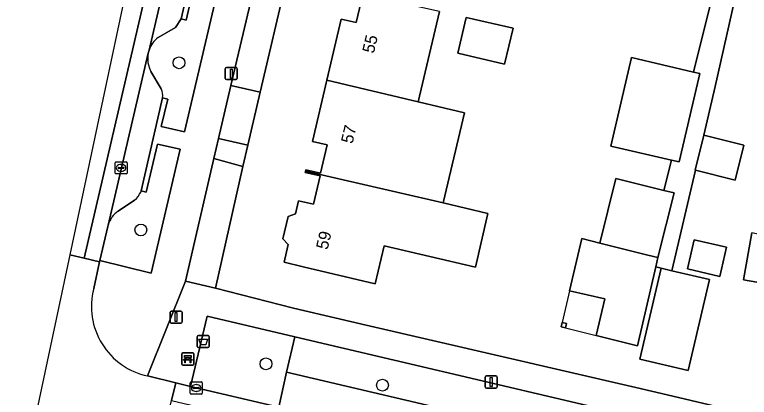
# Model space of a CAD drawing. Extents: x 163683 to 164494, y 382709 to 383872.
# Drawn here: x 163814.9 to 163875.6, y 383427.4 to 383459.1 of the extents above; entities that cross this region are included whole.
import ezdxf

# ---------------------------------------------------------------- set-up
doc = ezdxf.new("R2010")
doc.units = 0
for name, color, linetype in [('IMGEO_Afvalbak', 7, 'Continuous'), ('IMGEO_Bank', 7, 'Continuous'), ('IMGEO_Boom', 7, 'Continuous'), ('IMGEO_Erf', 7, 'Continuous'), ('IMGEO_Grasland_overig', 7, 'Continuous'), ('IMGEO_Groenvoorziening', 7, 'Continuous'), ('IMGEO_Haag', 7, 'Continuous'), ('IMGEO_Kolk', 7, 'Continuous'), ('IMGEO_Lichtmast', 7, 'Continuous'), ('IMGEO_Muur', 7, 'Continuous'), ('IMGEO_Pand', 7, 'Continuous'), ('IMGEO_Pand_nummerreeks', 7, 'Continuous'), ('IMGEO_Pand_overbouw', 7, 'Continuous'), ('IMGEO_Parkeervlak_open', 7, 'Continuous'), ('IMGEO_Rijbaan_lokaal_open', 7, 'Continuous'), ('IMGEO_Voetpad_open', 7, 'Continuous')]:
    doc.layers.add(name, color=color, linetype=linetype)

msp = doc.modelspace()

# ---------------------------------------------------------------- linework, layer by layer
at = {"layer": 'IMGEO_Afvalbak'}
for p, q in [((163829.978, 383431.637), (163829.978, 383432.437)), ((163829.978, 383432.437), (163829.978, 383431.637)), ((163830.078, 383432.537), (163830.868, 383432.537)), ((163830.868, 383432.537), (163830.078, 383432.537)), ((163830.968, 383432.437), (163830.968, 383431.637)), ((163830.968, 383431.637), (163830.968, 383432.437)), ((163830.868, 383431.537), (163830.078, 383431.537)), ((163830.078, 383431.537), (163830.868, 383431.537))]:
    msp.add_line(p, q, dxfattribs=at)
msp.add_lwpolyline([(163830.121, 383432.251), (163830.825, 383432.251), (163830.676, 383431.781), (163830.27, 383431.781), (163830.121, 383432.251)], dxfattribs=at)
for centre, start, end in [((163830.078, 383432.437), 90, 180), ((163830.078, 383432.437), 90, 180), ((163830.868, 383432.437), 0, 90), ((163830.868, 383432.437), 360, 90), ((163830.078, 383431.637), 180, 270), ((163830.078, 383431.637), 180, 270), ((163830.868, 383431.637), 270, 0), ((163830.868, 383431.637), 270, 0)]:
    msp.add_arc(centre, 0.1, start, end, dxfattribs=at)
at = {"layer": 'IMGEO_Bank'}
for p, q in [((163828.695, 383430.175), (163828.695, 383431.016)), ((163828.695, 383431.016), (163828.695, 383430.175)), ((163828.77, 383431.1), (163829.611, 383431.1)), ((163829.611, 383431.1), (163828.77, 383431.1)), ((163829.004, 383430.606), (163829.004, 383430.712)), ((163829.048, 383430.712), (163829.048, 383430.606)), ((163829.336, 383430.718), (163829.054, 383430.718)), ((163829.342, 383430.606), (163829.342, 383430.712)), ((163829.386, 383430.712), (163829.386, 383430.606)), ((163829.695, 383431.025), (163829.695, 383430.184)), ((163829.695, 383430.184), (163829.695, 383431.025)), ((163829.62, 383430.1), (163828.779, 383430.1)), ((163828.779, 383430.1), (163829.62, 383430.1)), ((163829.392, 383430.498), (163828.999, 383430.498)), ((163829.054, 383430.6), (163829.336, 383430.6))]:
    msp.add_line(p, q, dxfattribs=at)
for points in [[(163828.998, 383430.718), (163828.912, 383430.718), (163828.912, 383430.879), (163829.475, 383430.879), (163829.475, 383430.718), (163829.392, 383430.718)], [(163828.942, 383430.498), (163828.8, 383430.498), (163828.912, 383430.6), (163828.998, 383430.6)], [(163828.992, 383430.491), (163828.992, 383430.284), (163828.949, 383430.284), (163828.949, 383430.491)], [(163829.392, 383430.6), (163829.475, 383430.6), (163829.587, 383430.498), (163829.448, 383430.498)], [(163829.442, 383430.491), (163829.442, 383430.284), (163829.398, 383430.284), (163829.398, 383430.491)]]:
    msp.add_lwpolyline(points, dxfattribs=at)
for centre, radius, start, end in [((163828.773, 383431.022), 0.0779, 92.4484, 184.28452), ((163828.773, 383431.022), 0.0779, 92.4484, 184.28452), ((163828.997, 383430.711), 0.00671, 2.89567, 87.10433), ((163829.054, 383430.711), 0.00671, 92.89567, 177.10433), ((163829.336, 383430.711), 0.00671, 2.89567, 87.10433), ((163829.393, 383430.711), 0.00671, 92.89567, 177.10433), ((163829.617, 383431.022), 0.0779, 2.4484, 94.28452), ((163829.617, 383431.022), 0.0779, 2.4484, 94.28452), ((163828.773, 383430.178), 0.0779, 182.4484, 274.28452), ((163828.773, 383430.178), 0.0779, 182.4484, 274.28452), ((163828.942, 383430.491), 0.00671, 2.89567, 87.10433), ((163828.999, 383430.491), 0.00671, 92.89567, 177.10433), ((163828.997, 383430.607), 0.00671, 272.89567, 357.10433), ((163829.054, 383430.607), 0.00671, 182.89567, 267.10433), ((163829.336, 383430.607), 0.00671, 272.89567, 357.10433), ((163829.393, 383430.607), 0.00671, 182.89567, 267.10433), ((163829.391, 383430.491), 0.00671, 2.89567, 87.10433), ((163829.448, 383430.491), 0.00671, 92.89567, 177.10433), ((163829.617, 383430.178), 0.0779, 272.4484, 4.28452), ((163829.617, 383430.178), 0.0779, 272.4484, 4.28452)]:
    msp.add_arc(centre, radius, start, end, dxfattribs=at)
at = {"layer": 'IMGEO_Boom'}
for centre in [(163828.474, 383455.105), (163825.316, 383441.276), (163835.66, 383430.2), (163845.296, 383428.434)]:
    msp.add_circle(centre, 0.489, dxfattribs=at)
at = {"layer": 'IMGEO_Erf'}
for points in [[(163875.623, 383465.657), (163872.815, 383453.155), (163871.868, 383449.118), (163875.181, 383448.291), (163874.461, 383445.407), (163871.189, 383446.223), (163869.238, 383437.902), (163872.342, 383437.174), (163870.579, 383429.65), (163866.583, 383430.587), (163868.347, 383438.111), (163867.897, 383438.216), (163866.374, 383431.691), (163862.979, 383432.538), (163863.685, 383435.564), (163860.763, 383436.246), (163861.77, 383440.56), (163863.271, 383440.185), (163864.608, 383445.542), (163868.575, 383444.552), (163869.197, 383447.045), (163864.176, 383448.22), (163865.887, 383455.534), (163871.016, 383454.334), (163873.922, 383465.981)], [(163837.368, 383461.967), (163835.189, 383452.678), (163834.16, 383448.296), (163833.754, 383446.531), (163831.477, 383436.455), (163837.936, 383434.797), (163843.936, 383433.408), (163866.249, 383428.241), (163868.851, 383427.627), (163899.759, 383420.325), (163906.853, 383459.8)], [(163850.004, 383459.348), (163848.246, 383451.878), (163852.066, 383450.979), (163850.307, 383443.507), (163854.021, 383442.632), (163852.977, 383438.193), (163845.445, 383439.968), (163844.705, 383436.825), (163838.738, 383438.231), (163837.153, 383438.604), (163837.497, 383440.064), (163837.063, 383440.536), (163837.497, 383442.376), (163838.095, 383442.605), (163838.352, 383443.695), (163839.579, 383443.407), (163840.132, 383445.753), (163838.904, 383446.041), (163838.93, 383446.148), (163838.955, 383446.255), (163840.182, 383445.967), (163840.735, 383448.313), (163839.506, 383448.601), (163840.698, 383453.655), (163841.892, 383458.724), (163843.118, 383458.436), (163843.673, 383460.79)], [(163880.522, 383436.219), (163875.153, 383437.162), (163875.832, 383441.026)]]:
    msp.add_lwpolyline(points, dxfattribs=at)
for points in [[(163851.535, 383455.906), (163852.225, 383458.842), (163856.096, 383457.96), (163855.4, 383454.996)], [(163871.074, 383440.469), (163873.75, 383439.841), (163873.186, 383437.435), (163870.51, 383438.062)], [(163860.51, 383433.536), (163860.426, 383433.175), (163860.067, 383433.265), (163860.151, 383433.625)]]:
    msp.add_lwpolyline(points, close=True, dxfattribs=at)
at = {"layer": 'IMGEO_Grasland_overig'}
for points in [[(163835.189, 383452.678), (163832.766, 383453.231), (163831.733, 383448.833), (163834.16, 383448.296)], [(163833.754, 383446.531), (163831.341, 383447.181), (163829.014, 383437.037), (163831.477, 383436.455)]]:
    msp.add_lwpolyline(points, close=True, dxfattribs=at)
at = {"layer": 'IMGEO_Groenvoorziening'}
for points in [[(163827.096, 383452.213), (163827.547, 383452.099), (163827.006, 383449.822), (163828.933, 383449.383), (163832.095, 383462.894), (163830.145, 383463.309), (163829.055, 383458.626), (163828.639, 383458.733), (163828.171, 383458.033), (163826.736, 383457.191)], [(163825.996, 383456.16), (163825.925, 383455.899)], [(163826.146, 383454.397), (163826.987, 383452.94)], [(163822.608, 383441.682), (163822.583, 383441.575), (163821.929, 383438.741), (163826.165, 383437.687), (163828.575, 383447.946), (163826.683, 383448.383), (163825.755, 383444.393), (163825.327, 383444.513), (163825.304, 383444.413)], [(163824.801, 383443.739), (163823.441, 383442.836)]]:
    msp.add_lwpolyline(points, dxfattribs=at)
for points in [[(163837.368, 383461.967), (163834.901, 383462.321), (163832.766, 383453.231), (163835.189, 383452.678)], [(163829.425, 383428.331), (163836.716, 383426.613), (163837.373, 383429.512), (163838.037, 383432.437), (163830.795, 383434.141)], [(163861.569, 383423.819), (163862.222, 383426.748), (163838.037, 383432.437), (163837.373, 383429.512)], [(163861.025, 383421.375), (163861.569, 383423.819), (163837.373, 383429.512), (163836.716, 383426.613), (163860.921, 383420.912)]]:
    msp.add_lwpolyline(points, close=True, dxfattribs=at)
for centre, radius, start, end in [((163828.077, 383455.448), 2.199, 127.5628, 161.09943), ((163828.08, 383455.449), 2.202, 168.20311, 208.53744), ((163826.139, 383452.441), 0.983, 346.57781, 30.47602), ((163823.667, 383445.11), 1.779, 309.59681, 336.9359), ((163824.635, 383441.096), 2.11, 124.46572, 163.88798)]:
    msp.add_arc(centre, radius, start, end, dxfattribs=at)
at = {"layer": 'IMGEO_Haag'}
msp.add_lwpolyline([(163837.368, 383461.967), (163834.901, 383462.321), (163832.766, 383453.231), (163835.189, 383452.678)], close=True, dxfattribs=at)
at = {"layer": 'IMGEO_Kolk'}
for p, q in [((163823.182, 383445.986), (163823.182, 383446.838)), ((163823.257, 383446.912), (163824.109, 383446.912)), ((163823.441, 383446.406), (163823.441, 383446.418)), ((163823.484, 383446.455), (163823.882, 383446.455)), ((163823.67, 383446.692), (163823.695, 383446.692)), ((163823.925, 383446.418), (163823.925, 383446.406)), ((163824.183, 383446.838), (163824.183, 383445.986)), ((163824.109, 383445.912), (163823.257, 383445.912)), ((163823.879, 383446.369), (163823.481, 383446.369)), ((163823.693, 383446.132), (163823.668, 383446.132)), ((163829.393, 383427.773), (163829.393, 383428.625)), ((163829.468, 383428.699), (163830.32, 383428.699)), ((163829.652, 383428.193), (163829.652, 383428.205)), ((163829.695, 383428.242), (163830.093, 383428.242)), ((163829.881, 383428.479), (163829.906, 383428.479)), ((163830.136, 383428.205), (163830.136, 383428.193)), ((163830.394, 383428.625), (163830.394, 383427.773)), ((163830.32, 383427.699), (163829.468, 383427.699)), ((163830.09, 383428.156), (163829.692, 383428.156)), ((163829.904, 383427.919), (163829.879, 383427.919))]:
    msp.add_line(p, q, dxfattribs=at)
for points in [[(163823.182, 383445.986), (163823.182, 383446.838)], [(163823.257, 383446.912), (163824.109, 383446.912)], [(163824.183, 383446.838), (163824.183, 383445.986)], [(163824.109, 383445.912), (163823.257, 383445.912)], [(163829.393, 383427.773), (163829.393, 383428.625)], [(163829.468, 383428.699), (163830.32, 383428.699)], [(163830.394, 383428.625), (163830.394, 383427.773)], [(163830.32, 383427.699), (163829.468, 383427.699)]]:
    msp.add_lwpolyline(points, dxfattribs=at)
for centre, radius, start, end in [((163823.259, 383446.836), 0.0765, 91.55205, 178.44795), ((163823.259, 383446.836), 0.0765, 91.55205, 178.44795), ((163823.481, 383446.415), 0.0403, 85.87752, 175.75265), ((163823.886, 383446.417), 0.0386, 1.73085, 96.63898), ((163824.107, 383446.836), 0.0765, 1.55205, 88.44795), ((163824.107, 383446.836), 0.0765, 1.55205, 88.44795), ((163823.259, 383445.988), 0.0765, 181.55205, 268.44795), ((163823.259, 383445.988), 0.0765, 181.55205, 268.44795), ((163823.478, 383446.405), 0.0366, 178.93798, 274.71019), ((163823.882, 383446.412), 0.043, 264.86636, 352.45326), ((163824.107, 383445.988), 0.0765, 271.55205, 358.44795), ((163824.107, 383445.988), 0.0765, 271.55205, 358.44795), ((163829.47, 383428.623), 0.0765, 91.55205, 178.44795), ((163829.47, 383428.623), 0.0765, 91.55205, 178.44795), ((163829.692, 383428.202), 0.0403, 85.87752, 175.75265), ((163829.689, 383428.192), 0.0366, 178.93798, 274.71019), ((163830.093, 383428.199), 0.043, 264.86636, 352.45326), ((163830.097, 383428.204), 0.0386, 1.73085, 96.63898), ((163830.318, 383428.623), 0.0765, 1.55205, 88.44795), ((163830.318, 383428.623), 0.0765, 1.55205, 88.44795), ((163829.47, 383427.775), 0.0765, 181.55205, 268.44795), ((163829.47, 383427.775), 0.0765, 181.55205, 268.44795), ((163830.318, 383427.775), 0.0765, 271.55205, 358.44795), ((163830.318, 383427.775), 0.0765, 271.55205, 358.44795)]:
    msp.add_arc(centre, radius, start, end, dxfattribs=at)
for centre, major_axis, ratio, start_param, end_param in [((163823.669, 383446.412), (-0.387, 0.002), 0.722429, 4.712389, 7.853982), ((163823.694, 383446.412), (-0.39, 0.002), 0.717154, 1.570796, 4.712389), ((163829.88, 383428.199), (-0.387, 0.002), 0.722429, 4.712389, 7.853982), ((163829.905, 383428.199), (-0.39, 0.002), 0.717154, 1.570796, 4.712389)]:
    msp.add_ellipse(centre, major_axis=major_axis, ratio=ratio, start_param=start_param, end_param=end_param, dxfattribs=at)
at = {"layer": 'IMGEO_Lichtmast'}
for p, q in [((163832.297, 383453.813), (163832.297, 383454.613)), ((163832.297, 383454.613), (163832.297, 383453.813)), ((163832.397, 383454.713), (163833.187, 383454.713)), ((163833.187, 383454.713), (163832.397, 383454.713)), ((163833.287, 383454.613), (163833.287, 383453.813)), ((163833.287, 383453.813), (163833.287, 383454.613)), ((163833.187, 383453.713), (163832.397, 383453.713)), ((163832.397, 383453.713), (163833.187, 383453.713)), ((163827.733, 383433.665), (163827.733, 383434.465)), ((163827.733, 383434.465), (163827.733, 383433.665)), ((163827.833, 383434.565), (163828.623, 383434.565)), ((163828.623, 383434.565), (163827.833, 383434.565)), ((163828.723, 383434.465), (163828.723, 383433.665)), ((163828.723, 383433.665), (163828.723, 383434.465)), ((163828.623, 383433.565), (163827.833, 383433.565)), ((163827.833, 383433.565), (163828.623, 383433.565)), ((163853.787, 383428.298), (163853.787, 383429.098)), ((163853.787, 383429.098), (163853.787, 383428.298)), ((163853.887, 383429.198), (163854.677, 383429.198)), ((163854.677, 383429.198), (163853.887, 383429.198)), ((163854.777, 383429.098), (163854.777, 383428.298)), ((163854.777, 383428.298), (163854.777, 383429.098)), ((163854.677, 383428.198), (163853.887, 383428.198)), ((163853.887, 383428.198), (163854.677, 383428.198))]:
    msp.add_line(p, q, dxfattribs=at)
for points in [[(163832.717, 383454.588), (163832.867, 383454.588), (163832.867, 383453.838), (163832.717, 383453.838), (163832.717, 383454.588)], [(163828.153, 383434.44), (163828.303, 383434.44), (163828.303, 383433.69), (163828.153, 383433.69), (163828.153, 383434.44)], [(163854.207, 383429.073), (163854.357, 383429.073), (163854.357, 383428.323), (163854.207, 383428.323), (163854.207, 383429.073)]]:
    msp.add_lwpolyline(points, dxfattribs=at)
for centre, start, end in [((163832.397, 383454.613), 90, 180), ((163832.397, 383454.613), 90, 180), ((163833.187, 383454.613), 0, 90), ((163833.187, 383454.613), 360, 90), ((163832.397, 383453.813), 180, 270), ((163832.397, 383453.813), 180, 270), ((163833.187, 383453.813), 270, 0), ((163833.187, 383453.813), 270, 0), ((163827.833, 383434.465), 90, 180), ((163827.833, 383434.465), 90, 180), ((163828.623, 383434.465), 0, 90), ((163828.623, 383434.465), 360, 90), ((163827.833, 383433.665), 180, 270), ((163827.833, 383433.665), 180, 270), ((163828.623, 383433.665), 270, 0), ((163828.623, 383433.665), 270, 0), ((163853.887, 383429.098), 90, 180), ((163853.887, 383429.098), 90, 180), ((163854.677, 383429.098), 0, 90), ((163854.677, 383429.098), 360, 90), ((163853.887, 383428.298), 180, 270), ((163853.887, 383428.298), 180, 270), ((163854.677, 383428.298), 270, 0), ((163854.677, 383428.298), 270, 0)]:
    msp.add_arc(centre, 0.1, start, end, dxfattribs=at)
at = {"layer": 'IMGEO_Muur'}
for points in [[(163837.936, 383434.797), (163843.936, 383433.408)], [(163843.936, 383433.408), (163866.249, 383428.241)]]:
    msp.add_lwpolyline(points, dxfattribs=at)
at = {"layer": 'IMGEO_Pand'}
for points in [[(163850.004, 383459.348), (163843.673, 383460.79), (163843.118, 383458.436), (163841.892, 383458.724), (163840.698, 383453.655), (163848.246, 383451.878)], [(163856.096, 383457.96), (163852.225, 383458.842), (163851.535, 383455.906), (163855.4, 383454.996)], [(163871.536, 383454.212), (163871.016, 383454.334), (163865.887, 383455.534), (163864.176, 383448.22), (163869.197, 383447.045), (163869.825, 383446.898)], [(163840.698, 383453.655), (163839.506, 383448.601), (163840.735, 383448.313), (163840.182, 383445.967), (163838.955, 383446.255), (163838.93, 383446.148), (163846.489, 383444.407), (163850.307, 383443.507), (163852.066, 383450.979), (163848.246, 383451.878)], [(163871.868, 383449.118), (163871.862, 383449.12), (163871.142, 383446.235), (163871.189, 383446.223), (163874.461, 383445.407), (163875.181, 383448.291)], [(163854.021, 383442.632), (163850.307, 383443.507), (163846.489, 383444.407), (163838.93, 383446.148), (163838.904, 383446.041), (163840.132, 383445.753), (163839.579, 383443.407), (163838.352, 383443.695), (163838.095, 383442.605), (163837.497, 383442.376), (163837.063, 383440.536), (163837.497, 383440.064), (163837.153, 383438.604), (163838.738, 383438.231), (163844.705, 383436.825), (163845.445, 383439.968), (163852.977, 383438.193)], [(163869.414, 383444.342), (163868.575, 383444.552), (163864.608, 383445.542), (163863.271, 383440.185), (163867.238, 383439.195), (163868.077, 383438.986)], [(163885.38, 383438.557), (163882.959, 383438.982), (163883.065, 383439.476), (163875.832, 383441.026), (163875.153, 383437.162), (163880.522, 383436.219), (163883.012, 383435.782), (163883.206, 383436.889), (163885.031, 383436.568)], [(163867.897, 383438.216), (163868.077, 383438.986), (163867.238, 383439.195), (163863.271, 383440.185), (163861.77, 383440.56), (163860.763, 383436.246), (163863.685, 383435.564), (163862.979, 383432.538), (163866.374, 383431.691)], [(163870.51, 383438.062), (163873.186, 383437.435), (163873.75, 383439.841), (163871.074, 383440.469)], [(163872.342, 383437.174), (163869.238, 383437.902), (163868.347, 383438.111), (163866.583, 383430.587), (163870.579, 383429.65)], [(163860.51, 383433.536), (163860.151, 383433.625), (163860.067, 383433.265), (163860.426, 383433.175)]]:
    msp.add_lwpolyline(points, close=True, dxfattribs=at)
at = {"layer": 'IMGEO_Pand_overbouw'}
msp.add_lwpolyline([(163860.426, 383433.175), (163862.979, 383432.538), (163863.685, 383435.564), (163860.763, 383436.246), (163860.151, 383433.625), (163860.51, 383433.536)], close=True, dxfattribs=at)
at = {"layer": 'IMGEO_Parkeervlak_open'}
for points in [[(163829.35, 383470.514), (163825.996, 383456.16)], [(163826.736, 383457.191), (163828.171, 383458.033), (163828.639, 383458.733), (163830.561, 383467.018), (163830.47, 383467.718), (163829.612, 383469.142)], [(163825.925, 383455.899), (163822.608, 383441.682)], [(163826.987, 383452.94), (163826.146, 383454.397)], [(163825.304, 383444.413), (163825.327, 383444.513), (163827.096, 383452.213)], [(163823.441, 383442.836), (163824.801, 383443.739)]]:
    msp.add_lwpolyline(points, dxfattribs=at)
for centre, radius, start, end in [((163828.077, 383455.448), 2.199, 127.5628, 161.09943), ((163828.08, 383455.449), 2.202, 168.20311, 208.53744), ((163826.139, 383452.441), 0.983, 346.57781, 30.47602), ((163823.667, 383445.11), 1.779, 309.59681, 336.9359), ((163824.635, 383441.096), 2.11, 124.46572, 163.88798)]:
    msp.add_arc(centre, radius, start, end, dxfattribs=at)
at = {"layer": 'IMGEO_Rijbaan_lokaal_open'}
for points in [[(163819.436, 383439.221), (163819.437, 383439.221), (163820.631, 383438.933), (163832.959, 383492.026), (163835.31, 383501.752), (163838.874, 383517.019), (163836.083, 383517.649)], [(163825.925, 383455.899), (163825.996, 383456.16), (163829.35, 383470.514), (163829.383, 383470.654), (163829.606, 383471.691), (163830.69, 383476.501), (163831.42, 383479.453), (163834.234, 383491.736), (163834.999, 383494.783), (163836.585, 383501.462), (163836.963, 383503.54), (163839.066, 383512.22), (163839.879, 383515.586), (163840.14, 383516.733), (163838.874, 383517.019), (163835.31, 383501.752), (163832.959, 383492.026), (163820.631, 383438.933), (163821.903, 383438.625), (163821.929, 383438.741), (163822.583, 383441.575), (163822.608, 383441.682)], [(163889.964, 383414.169), (163866.886, 383419.533), (163860.921, 383420.912), (163836.716, 383426.613), (163829.425, 383428.331), (163828.201, 383428.619), (163827.854, 383427.16), (163860.525, 383419.464), (163892.693, 383412.027), (163893.023, 383413.458)]]:
    msp.add_lwpolyline(points, close=True, dxfattribs=at)
for points in [[(163821.414, 383436.419), (163821.903, 383438.625), (163820.631, 383438.933), (163819.437, 383439.221), (163819.436, 383439.221), (163816.43, 383425.057), (163814.881, 383417.759)], [(163824.633, 383423.974), (163826.97, 383423.439), (163827.318, 383424.902), (163827.854, 383427.16), (163828.201, 383428.619), (163825.874, 383429.195)]]:
    msp.add_lwpolyline(points, dxfattribs=at)
msp.add_arc((163827.116, 383434.95), 5.888, 165.55622, 257.82503, dxfattribs=at)
at = {"layer": 'IMGEO_Voetpad_open'}
for points in [[(163825.874, 383429.195), (163829.014, 383437.037), (163831.341, 383447.181), (163831.733, 383448.833), (163832.766, 383453.231), (163834.901, 383462.321), (163835.199, 383463.581), (163836.822, 383470.455), (163837.452, 383473.199), (163837.712, 383474.234), (163837.861, 383474.865), (163838.213, 383476.352), (163840.018, 383484.16)], [(163830.561, 383467.018), (163828.639, 383458.733), (163829.055, 383458.626), (163830.145, 383463.309)], [(163873.922, 383465.981), (163871.016, 383454.334), (163871.536, 383454.212), (163869.825, 383446.898), (163869.197, 383447.045), (163868.575, 383444.552), (163869.414, 383444.342), (163868.077, 383438.986), (163867.897, 383438.216), (163868.347, 383438.111), (163869.238, 383437.902), (163871.189, 383446.223), (163871.142, 383446.235), (163871.862, 383449.12), (163871.868, 383449.118), (163872.815, 383453.155), (163875.623, 383465.657)], [(163832.095, 383462.894), (163828.933, 383449.383), (163827.006, 383449.822), (163827.547, 383452.099), (163827.096, 383452.213), (163825.327, 383444.513), (163825.755, 383444.393), (163826.683, 383448.383), (163828.575, 383447.946), (163826.165, 383437.687), (163821.929, 383438.741), (163821.903, 383438.625), (163821.414, 383436.419)]]:
    msp.add_lwpolyline(points, dxfattribs=at)
for points in [[(163831.341, 383447.181), (163833.754, 383446.531), (163834.16, 383448.296), (163831.733, 383448.833)], [(163868.851, 383427.627), (163866.249, 383428.241), (163843.936, 383433.408), (163837.936, 383434.797), (163831.477, 383436.455), (163829.014, 383437.037), (163825.874, 383429.195), (163828.201, 383428.619), (163829.425, 383428.331), (163830.795, 383434.141), (163838.037, 383432.437), (163862.222, 383426.748), (163868.201, 383425.328), (163891.265, 383419.907), (163899.366, 383418.003), (163899.759, 383420.325)]]:
    msp.add_lwpolyline(points, close=True, dxfattribs=at)
msp.add_arc((163827.116, 383434.95), 5.888, 165.55622, 257.82503, dxfattribs=at)

# ---------------------------------------------------------------- texts
at = {"layer": 'IMGEO_Pand_nummerreeks'}
for s, rotation, p in [('55', 76.74197, (163844.582, 383455.833)), ('57', 76.73051, (163842.82, 383448.362)), ('59', 76.7477, (163840.756, 383439.593))]:
    msp.add_text(s, height=1, rotation=rotation, dxfattribs=at).set_placement(p)

doc.saveas('drawing.dxf')
